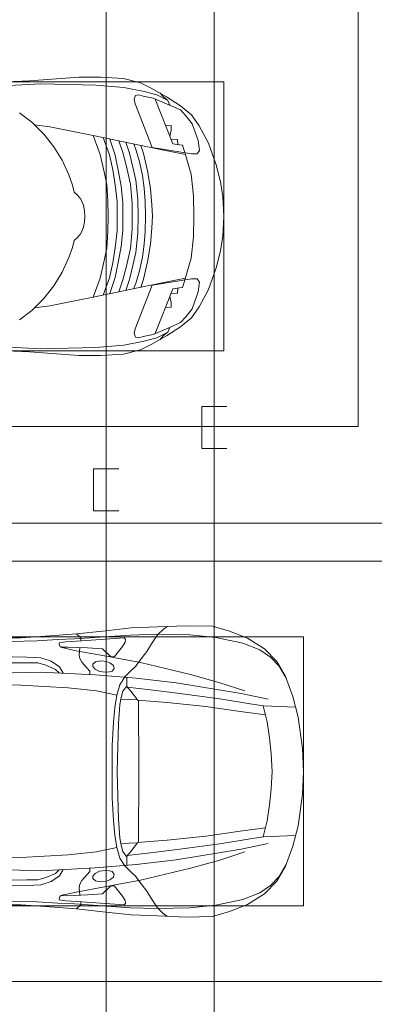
# Model space of a CAD drawing. Header units: millimetres. Extents: x -32229 to 291619, y -13689 to 125138.
# Tile 445 of 565: x 92891 to 95001, y 40165 to 46019. Entities that reach past the tile are written whole.
import ezdxf

# ---------------------------------------------------------------- set-up
doc = ezdxf.new("R2010")
doc.units = ezdxf.units.MM
doc.layers.add('A-DETL-____-OTLN', color=7, linetype='Continuous', lineweight=9, true_color=0x00a600)
doc.layers.add('A-DETL-GENF-OTLN', color=7, linetype='Continuous', lineweight=18)
doc.layers.add('C-PRKG-____-OTLN', color=7, linetype='Continuous', lineweight=18)

# ---------------------------------------------------------------- blocks, each defined once
blk = doc.blocks.new('АР_Машиноместо - 4900x2400_М__5300х2500_-V39--02 ЭМ')
at = {"layer": 'A-DETL-GENF-OTLN', "color": 253, "lineweight": 13, "true_color": 0xaaaaaa}
for p, q in [((444.9, 1956.8), (453, 2159.1)), ((2055.1, 1956.8), (2047, 2159.1)), ((690.7, 1941.6), (634.6, 2015)), ((1809.3, 1941.6), (1865.4, 2015)), ((434.8, 1820.7), (444.9, 1956.8)), ((761.1, 1871.7), (690.7, 1941.6)), ((1738.9, 1871.7), (1809.3, 1941.6)), ((2065.2, 1820.7), (2055.1, 1956.8)), ((718.3, 1834.2), (705.7, 1926.7)), ((1781.7, 1834.2), (1794.3, 1926.7)), ((422, 1662.9), (434.8, 1820.7)), ((770, 1576.5), (718.3, 1834.2)), ((837.5, 1812.1), (761.1, 1871.7)), ((1662.5, 1812.1), (1738.9, 1871.7)), ((1730, 1576.5), (1781.7, 1834.2)), ((2078, 1662.9), (2065.2, 1820.7)), ((917, 1761.1), (837.5, 1812.1)), ((1004.2, 1721.4), (917, 1761.1)), ((1495.8, 1721.4), (1583, 1761.1)), ((1583, 1761.1), (1662.5, 1812.1)), ((1064.9, 1700.5), (1004.2, 1721.4)), ((1107.2, 1689.8), (1064.9, 1700.5)), ((1392.8, 1689.8), (1435.1, 1700.5)), ((1435.1, 1700.5), (1495.8, 1721.4)), ((422, 1534.1), (422, 1662.9)), ((1123.5, 1670.9), (1107.2, 1689.8)), ((1147.5, 1650.5), (1123.5, 1670.9)), ((1184.7, 1635.7), (1147.5, 1650.5)), ((1315.3, 1635.7), (1352.5, 1650.5)), ((1352.5, 1650.5), (1376.5, 1670.9)), ((1376.5, 1670.9), (1392.8, 1689.8)), ((2078, 1534.1), (2078, 1662.9)), ((1217.8, 1629.1), (1184.7, 1635.7)), ((1217.8, 1629.1), (1250, 1626.8)), ((1282.2, 1629.1), (1250, 1626.8)), ((1282.2, 1629.1), (1315.3, 1635.7)), ((430.8, 1396.6), (422, 1534.1)), ((826.8, 1300.9), (770, 1576.5)), ((881.7, 1536.4), (770, 1576.5)), ((994.9, 1509.3), (881.7, 1536.4)), ((1505.1, 1509.3), (1618.3, 1536.4)), ((1618.3, 1536.4), (1730, 1576.5)), ((1673.2, 1300.9), (1730, 1576.5)), ((2069.2, 1396.6), (2078, 1534.1)), ((884.3, 1480.8), (782, 1518.1)), ((887, 1446.5), (790.4, 1477.3)), ((973.4, 1459.7), (884.3, 1480.8)), ((1060, 1496.1), (994.9, 1509.3)), ((1159.3, 1489.1), (1060, 1496.1)), ((1250, 1488.3), (1159.3, 1489.1)), ((1250, 1488.3), (1340.7, 1489.1)), ((1340.7, 1489.1), (1440, 1496.1)), ((1440, 1496.1), (1505.1, 1509.3)), ((1526.6, 1459.7), (1615.7, 1480.8)), ((1613, 1446.5), (1709.6, 1477.3)), ((1615.7, 1480.8), (1718, 1518.1)), ((871.4, 1401.1), (800.5, 1424.6)), ((986.2, 1425.6), (887, 1446.5)), ((1061.9, 1445.7), (973.4, 1459.7)), ((1070, 1410.4), (986.2, 1425.6)), ((1163.9, 1435.1), (1061.9, 1445.7)), ((1168.3, 1399.8), (1070, 1410.4)), ((1250, 1435.1), (1163.9, 1435.1)), ((1250, 1435.1), (1336.1, 1435.1)), ((1331.7, 1399.8), (1430, 1410.4)), ((1336.1, 1435.1), (1438.1, 1445.7)), ((1430, 1410.4), (1513.8, 1425.6)), ((1438.1, 1445.7), (1526.6, 1459.7)), ((1513.8, 1425.6), (1613, 1446.5)), ((1628.6, 1401.1), (1699.5, 1424.6)), ((455.7, 1296.1), (430.8, 1396.6)), ((873.8, 1361.2), (809.9, 1383.1)), ((945.3, 1380.6), (871.4, 1401.1)), ((958.3, 1341.1), (873.8, 1361.2)), ((1059, 1354.8), (945.3, 1380.6)), ((1174.5, 1344.2), (1059, 1354.8)), ((1250, 1400.1), (1168.3, 1399.8)), ((1250, 1400.1), (1331.7, 1399.8)), ((1325.5, 1344.2), (1441, 1354.8)), ((1441, 1354.8), (1554.7, 1380.6)), ((1541.7, 1341.1), (1626.2, 1361.2)), ((1554.7, 1380.6), (1628.6, 1401.1)), ((1626.2, 1361.2), (1690.1, 1383.1)), ((2044.3, 1296.1), (2069.2, 1396.6)), ((487.4, 1232.1), (455.7, 1296.1)), ((527.2, 1305.2), (531.8, 1326)), ((535, 1280.6), (527.2, 1305.2)), ((531.8, 1326), (554.4, 1333.3)), ((554.4, 1333.3), (580.7, 1327.1)), ((580.7, 1327.1), (841.1, 1225.9)), ((859.1, 1321.2), (819.9, 1334.4)), ((853.8, 1167.4), (826.8, 1300.9)), ((876.3, 1278.7), (828.3, 1293.7)), ((925.2, 1301.6), (859.1, 1321.2)), ((1007.1, 1283.7), (925.2, 1301.6)), ((1035, 1323.2), (958.3, 1341.1)), ((1148.3, 1312.4), (1035, 1323.2)), ((1250, 1309.3), (1148.3, 1312.4)), ((1250, 1344.9), (1174.5, 1344.2)), ((1250, 1344.9), (1325.5, 1344.2)), ((1250, 1309.3), (1351.7, 1312.4)), ((1351.7, 1312.4), (1465, 1323.2)), ((1465, 1323.2), (1541.7, 1341.1)), ((1492.9, 1283.7), (1574.8, 1301.6)), ((1574.8, 1301.6), (1640.9, 1321.2)), ((1623.7, 1278.7), (1671.7, 1293.7)), ((1640.9, 1321.2), (1680.1, 1334.4)), ((1646.2, 1167.4), (1673.2, 1300.9)), ((1919.3, 1327.1), (1658.9, 1225.9)), ((1945.6, 1333.3), (1919.3, 1327.1)), ((1968.2, 1326), (1945.6, 1333.3)), ((1965, 1280.6), (1972.8, 1305.2)), ((1972.8, 1305.2), (1968.2, 1326)), ((2012.6, 1232.1), (2044.3, 1296.1)), ((539.3, 1140.4), (487.4, 1232.1)), ((548.2, 1220.1), (535, 1280.6)), ((978.6, 1254.6), (876.3, 1278.7)), ((1084.1, 1236), (978.6, 1254.6)), ((1083.6, 1274.6), (1007.1, 1283.7)), ((1159.1, 1267.9), (1083.6, 1274.6)), ((1182.5, 1227.5), (1084.1, 1236)), ((1250, 1266.6), (1159.1, 1267.9)), ((1250, 1266.6), (1340.9, 1267.9)), ((1317.5, 1227.5), (1415.9, 1236)), ((1340.9, 1267.9), (1416.4, 1274.6)), ((1415.9, 1236), (1521.4, 1254.6)), ((1416.4, 1274.6), (1492.9, 1283.7)), ((1521.4, 1254.6), (1623.7, 1278.7)), ((1951.8, 1220.1), (1965, 1280.6)), ((1960.7, 1140.4), (2012.6, 1232.1)), ((540.4, 1159.6), (516.2, 1180.5)), ((586.9, 1126.3), (548.2, 1220.1)), ((841.1, 1225.9), (877.7, 991.4)), ((1250, 1223.7), (1182.5, 1227.5)), ((1250, 1223.7), (1317.5, 1227.5)), ((1658.9, 1225.9), (1622.3, 991.4)), ((1913.1, 1126.3), (1951.8, 1220.1)), ((1959.6, 1159.6), (1983.8, 1180.5)), ((593.2, 1056.8), (539.3, 1140.4)), ((561.3, 1132.6), (540.4, 1159.6)), ((589, 1121.6), (561.3, 1132.6)), ((617.9, 1057.3), (586.9, 1126.3)), ((882.6, 1027.5), (853.8, 1167.4)), ((1617.4, 1027.5), (1646.2, 1167.4)), ((1882.1, 1057.3), (1913.1, 1126.3)), ((1906.8, 1056.8), (1960.7, 1140.4)), ((1911, 1121.6), (1938.7, 1132.6)), ((1938.7, 1132.6), (1959.6, 1159.6)), ((647.2, 992.8), (593.2, 1056.8)), ((654.7, 1024.4), (617.9, 1057.3)), ((1845.3, 1024.4), (1882.1, 1057.3)), ((1852.8, 992.8), (1906.8, 1056.8)), ((700.9, 989.1), (655, 1024.3)), ((1000.2, 994.5), (871.4, 1031.3)), ((1499.8, 994.5), (1628.6, 1031.3)), ((1799.1, 989.1), (1845, 1024.3)), ((711.9, 946.2), (647.2, 992.8)), ((800.1, 952.6), (700.9, 989.1)), ((815.8, 891), (711.9, 946.2)), ((859, 944.1), (800.1, 952.6)), ((877.7, 958.9), (859, 944.1)), ((877.7, 991.4), (877.7, 958.9)), ((1127.4, 979.8), (1000.2, 994.5)), ((1250, 977.6), (1127.4, 979.8)), ((1250, 977.6), (1372.6, 979.8)), ((1372.6, 979.8), (1499.8, 994.5)), ((1622.3, 991.4), (1622.3, 958.9)), ((1622.3, 958.9), (1641, 944.1)), ((1641, 944.1), (1699.9, 952.6)), ((1684.2, 891), (1788.1, 946.2)), ((1699.9, 952.6), (1799.1, 989.1)), ((1788.1, 946.2), (1852.8, 992.8)), ((943.3, 845.1), (815.8, 891)), ((1556.7, 845.1), (1684.2, 891)), ((1044.2, 818.6), (943.3, 845.1)), ((1455.8, 818.6), (1556.7, 845.1)), ((1132.7, 806), (1044.2, 818.6)), ((1250, 800), (1132.7, 806)), ((1250, 800), (1367.3, 806)), ((1367.3, 806), (1455.8, 818.6))]:
    blk.add_line(p, q, dxfattribs=at)
at = {"layer": 'A-DETL-GENF-OTLN', "color": 254, "lineweight": 13, "true_color": 0xd4d4d4}
for p, q in [((462.8, 1889.5), (471.8, 2077.7)), ((2037.2, 1889.5), (2028.2, 2077.7)), ((470.9, 1561.4), (462.8, 1889.5)), ((2029.1, 1561.4), (2037.2, 1889.5)), ((483.4, 1395.6), (470.9, 1561.4)), ((2016.6, 1395.6), (2029.1, 1561.4)), ((507.4, 1274.3), (483.4, 1395.6)), ((1992.6, 1274.3), (2016.6, 1395.6)), ((527.9, 1198.6), (507.4, 1274.3)), ((1972.1, 1198.6), (1992.6, 1274.3)), ((561.7, 1132.1), (527.9, 1198.6)), ((818.8, 1102.9), (554, 1208.1)), ((1681.2, 1102.9), (1946, 1208.1)), ((1938.3, 1132.1), (1972.1, 1198.6)), ((709.1, 1112.7), (708.2, 1146.9)), ((737.7, 1113.6), (709.1, 1112.7)), ((772.6, 1121.3), (737.7, 1113.6)), ((792.9, 1076.2), (791.2, 1114.5)), ((1707.1, 1076.2), (1708.8, 1114.5)), ((1727.4, 1121.3), (1762.3, 1113.6)), ((1762.3, 1113.6), (1790.9, 1112.7)), ((1790.9, 1112.7), (1791.8, 1146.9)), ((823.3, 1074.4), (792.9, 1076.2)), ((824.1, 1063.7), (818.8, 1102.9)), ((827.7, 1045), (824.1, 1063.7)), ((1672.3, 1045), (1675.9, 1063.7)), ((1675.9, 1063.7), (1681.2, 1102.9)), ((1676.7, 1074.4), (1707.1, 1076.2)), ((871.3, 1031.9), (827.7, 1045)), ((1628.7, 1031.9), (1672.3, 1045))]:
    blk.add_line(p, q, dxfattribs=at)
at = {"layer": 'C-PRKG-____-OTLN', "color": 253, "lineweight": 13, "true_color": 0xaaaaaa}
for p, q in [((0, 0), (0, 5300)), ((450, 800), (450, 4500)), ((2050, 800), (2050, 4500)), ((450, 800), (2050, 800)), ((2500, 0), (0, 0))]:
    blk.add_line(p, q, dxfattribs=at)
blk = doc.blocks.new('АР_Машиноместо - 4900x2400_М__5300х2500_-V42--02 ЭМ')
at = {"layer": 'A-DETL-GENF-OTLN', "color": 253, "lineweight": 13, "true_color": 0xaaaaaa}
for p, q in [((927, 4466.6), (804.4, 4436.7)), ((861.2, 4260.3), (869.3, 4451.1)), ((1114.6, 4493), (927, 4466.6)), ((1250, 4500), (1114.6, 4493)), ((1250, 4500), (1385.4, 4493)), ((1385.4, 4493), (1573, 4466.6)), ((1573, 4466.6), (1695.6, 4436.7)), ((1638.8, 4260.3), (1630.7, 4451.1)), ((686, 4391.6), (596.3, 4340.6)), ((804.4, 4436.7), (686, 4391.6)), ((1695.6, 4436.7), (1814, 4391.6)), ((1814, 4391.6), (1903.7, 4340.6)), ((596.3, 4340.6), (522.5, 4267.9)), ((1903.7, 4340.6), (1977.5, 4267.9)), ((955.5, 4283.9), (861, 4259.4)), ((1050.4, 4297.3), (955.5, 4283.9)), ((1146, 4306.7), (1050.4, 4297.3)), ((1250, 4312), (1146, 4306.7)), ((1250, 4312), (1354, 4306.7)), ((1354, 4306.7), (1449.6, 4297.3)), ((1449.6, 4297.3), (1544.5, 4283.9)), ((1544.5, 4283.9), (1639, 4259.4)), ((522.5, 4267.9), (458.6, 4167)), ((914, 4272.5), (893.6, 4121.6)), ((1586, 4272.5), (1606.4, 4121.6)), ((1977.5, 4267.9), (2041.4, 4167)), ((458.6, 4167), (416.4, 4059.2)), ((2041.4, 4167), (2083.6, 4059.2)), ((893.6, 4121.6), (863.9, 3917.5)), ((1606.4, 4121.6), (1636.1, 3917.5)), ((416.4, 4059.2), (387.4, 3958.4)), ((2083.6, 4059.2), (2112.6, 3958.4)), ((387.4, 3958.4), (384, 3802.9)), ((2112.6, 3958.4), (2116, 3802.9)), ((863.9, 3917.5), (840.1, 3687.8)), ((1636.1, 3917.5), (1659.9, 3687.8)), ((384, 3802.9), (390.2, 3630)), ((2116, 3802.9), (2109.8, 3630)), ((403.8, 3665.5), (388.1, 3688.4)), ((2096.2, 3665.5), (2111.9, 3688.4)), ((390.2, 3630), (397.1, 3474.2)), ((438.6, 3629.8), (403.8, 3665.5)), ((491.4, 3594.2), (438.6, 3629.8)), ((840.1, 3687.8), (826.6, 3509.6)), ((1659.9, 3687.8), (1673.4, 3509.6)), ((2008.6, 3594.2), (2061.4, 3629.8)), ((2061.4, 3629.8), (2096.2, 3665.5)), ((2109.8, 3630), (2102.9, 3474.2)), ((537.9, 3567), (491.4, 3594.2)), ((1962.1, 3567), (2008.6, 3594.2)), ((598.3, 3518.6), (537.9, 3567)), ((624.9, 3501.2), (598.3, 3518.6)), ((1250, 3520.1), (827.2, 3517.2)), ((1250, 3520.1), (1672.8, 3517.2)), ((1875.1, 3501.2), (1901.7, 3518.6)), ((1901.7, 3518.6), (1962.1, 3567)), ((397.1, 3474.2), (415.7, 3305.9)), ((654.7, 3470.4), (624.9, 3501.2)), ((690.2, 3433.7), (654.7, 3470.4)), ((676.4, 3260.1), (695.7, 3502.8)), ((744.3, 3447), (773.2, 3472.4)), ((773.2, 3472.4), (825.6, 3512.1)), ((825.6, 3512.1), (821, 3413)), ((1674.4, 3512.1), (1679, 3413)), ((1726.8, 3472.4), (1674.4, 3512.1)), ((1755.7, 3447), (1726.8, 3472.4)), ((1823.6, 3260.1), (1804.3, 3502.8)), ((1809.8, 3433.7), (1845.3, 3470.4)), ((1845.3, 3470.4), (1875.1, 3501.2)), ((2102.9, 3474.2), (2084.3, 3305.9)), ((456.6, 3434.5), (466.2, 3441.1)), ((462.2, 3347.3), (456.6, 3434.5)), ((466.2, 3441.1), (481.5, 3439.1)), ((481.5, 3439.1), (508, 3422.8)), ((508, 3422.8), (566.8, 3375.1)), ((744.1, 3447.2), (691.3, 3447.2)), ((773, 3424.2), (744.1, 3447.2)), ((811.1, 3414.8), (773, 3424.2)), ((853.3, 3407.2), (811.1, 3414.8)), ((965.3, 3397.8), (853.3, 3407.2)), ((1102.5, 3394.3), (965.3, 3397.8)), ((1397.5, 3394.3), (1534.7, 3397.8)), ((1534.7, 3397.8), (1646.7, 3407.2)), ((1646.7, 3407.2), (1688.9, 3414.8)), ((1688.9, 3414.8), (1727, 3424.2)), ((1727, 3424.2), (1755.7, 3447)), ((1755.7, 3447.2), (1808.7, 3447.2)), ((1992, 3422.8), (1933.2, 3375.1)), ((2018.5, 3439.1), (1992, 3422.8)), ((2033.8, 3441.1), (2018.5, 3439.1)), ((2043.4, 3434.5), (2033.8, 3441.1)), ((2037.8, 3347.3), (2043.4, 3434.5)), ((474.8, 3179.9), (462.2, 3347.3)), ((564.6, 3349.7), (522.2, 3303.2)), ((569.7, 3360.7), (564.6, 3349.7)), ((566.8, 3375.1), (569.7, 3360.7)), ((597.1, 3327.4), (605.2, 3346.8)), ((605.2, 3346.8), (620, 3369.3)), ((620, 3369.3), (638.7, 3372.5)), ((638.7, 3372.5), (654.1, 3360.7)), ((654.1, 3360.7), (658.7, 3344.5)), ((658.7, 3344.5), (661.1, 3321.2)), ((1250, 3391.3), (1102.5, 3394.3)), ((1250, 3391.3), (1397.5, 3394.3)), ((1841.3, 3344.5), (1838.9, 3321.2)), ((1845.9, 3360.7), (1841.3, 3344.5)), ((1861.3, 3372.5), (1845.9, 3360.7)), ((1880, 3369.3), (1861.3, 3372.5)), ((1894.8, 3346.8), (1880, 3369.3)), ((1902.9, 3327.4), (1894.8, 3346.8)), ((1933.2, 3375.1), (1930.3, 3360.7)), ((1930.3, 3360.7), (1935.4, 3349.7)), ((1935.4, 3349.7), (1977.8, 3303.2)), ((2025.2, 3179.9), (2037.8, 3347.3)), ((415.7, 3305.9), (432.8, 3149.3)), ((522.2, 3303.2), (515.3, 3213.7)), ((593.6, 3292.5), (597.1, 3327.4)), ((599.8, 3262.3), (593.6, 3292.5)), ((657.2, 3286.3), (643.2, 3259.9)), ((661.1, 3321.2), (657.2, 3286.3)), ((1838.9, 3321.2), (1842.8, 3286.3)), ((1842.8, 3286.3), (1856.8, 3259.9)), ((1900.2, 3262.3), (1906.4, 3292.5)), ((1906.4, 3292.5), (1902.9, 3327.4)), ((1977.8, 3303.2), (1984.7, 3213.7)), ((2084.3, 3305.9), (2067.1, 3148.3)), ((612.1, 3245.7), (599.8, 3262.3)), ((654.5, 3228.1), (601.7, 3179.4)), ((626.8, 3246.1), (612.1, 3245.7)), ((643.2, 3259.9), (626.8, 3246.1)), ((674.6, 3227.6), (654.5, 3228.1)), ((659.3, 2936), (676.4, 3260.1)), ((1840.7, 2936), (1823.6, 3260.1)), ((1825.4, 3227.6), (1845.5, 3228.1)), ((1845.5, 3228.1), (1898.3, 3179.4)), ((1856.8, 3259.9), (1873.2, 3246.1)), ((1873.2, 3246.1), (1887.9, 3245.7)), ((1887.9, 3245.7), (1900.2, 3262.3)), ((456.9, 3174.2), (432.9, 3148.3)), ((475.2, 3173.5), (456.9, 3174.2)), ((480.8, 3085), (474.8, 3179.9)), ((515.3, 3213.7), (510.9, 3094.6)), ((558.4, 3165.4), (513.6, 3168)), ((579.5, 3167.7), (558.4, 3165.4)), ((601.7, 3179.4), (579.5, 3167.7)), ((1898.3, 3179.4), (1920.5, 3167.7)), ((1920.5, 3167.7), (1941.6, 3165.4)), ((1941.6, 3165.4), (1986.4, 3168)), ((1984.7, 3213.7), (1989.1, 3094.6)), ((2019.2, 3085), (2025.2, 3179.9)), ((2024.8, 3173.5), (2043.1, 3174.2)), ((2043.1, 3174.2), (2067.1, 3148.3)), ((432.8, 3149.3), (446, 2964.8)), ((2067.2, 3149.3), (2054, 2964.8)), ((485.6, 3046.1), (480.8, 3085)), ((504.5, 3046.6), (485.6, 3046.1)), ((512.2, 3061.4), (504.5, 3046.6)), ((510.9, 3094.6), (512.2, 3061.4)), ((665.1, 3046.1), (643.6, 3024.6)), ((1834.9, 3046.1), (1856.4, 3024.6)), ((1989.1, 3094.6), (1987.8, 3061.4)), ((1987.8, 3061.4), (1995.5, 3046.6)), ((1995.5, 3046.6), (2014.4, 3046.1)), ((2014.4, 3046.1), (2019.2, 3085)), ((643.6, 3024.6), (618.7, 2966.7)), ((1856.4, 3024.6), (1881.3, 2966.7)), ((446, 2964.8), (456.1, 2818.3)), ((618.7, 2966.7), (604.4, 2919.4)), ((667.8, 2638.3), (659.3, 2936)), ((1832.2, 2638.3), (1840.7, 2936)), ((1881.3, 2966.7), (1895.6, 2919.4)), ((2054, 2964.8), (2043.9, 2818.3)), ((604.4, 2919.4), (604.4, 2850.8)), ((1895.6, 2919.4), (1895.6, 2850.8)), ((456.1, 2818.3), (456.8, 2613.6)), ((604.4, 2850.8), (603.5, 2534.3)), ((1895.6, 2850.8), (1896.5, 2534.3)), ((2043.9, 2818.3), (2043.2, 2613.6))]:
    blk.add_line(p, q, dxfattribs=at)
at = {"layer": 'A-DETL-GENF-OTLN', "color": 254, "lineweight": 13, "true_color": 0xd4d4d4}
for p, q in [((696.3, 4395.8), (625, 4354.8)), ((1803.7, 4395.8), (1875, 4354.8)), ((625, 4354.8), (571.5, 4303.1)), ((1875, 4354.8), (1928.5, 4303.1)), ((571.5, 4303.1), (527.8, 4239.8)), ((786.9, 4128.3), (821.1, 4289.8)), ((1713.1, 4128.3), (1678.9, 4289.8)), ((1928.5, 4303.1), (1972.2, 4239.8)), ((527.8, 4239.8), (488.6, 4138.1)), ((849, 4182.8), (861.2, 4260.3)), ((1651, 4182.8), (1638.8, 4260.3)), ((1972.2, 4239.8), (2011.4, 4138.1)), ((819.4, 4000.8), (849, 4182.8)), ((1680.6, 4000.8), (1651, 4182.8)), ((488.6, 4138.1), (454.7, 3976.8)), ((722.7, 4001.8), (771.7, 4149.8)), ((723.2, 3741.5), (786.9, 4128.3)), ((1776.8, 3741.5), (1713.1, 4128.3)), ((1777.3, 4001.8), (1728.3, 4149.8)), ((2011.4, 4138.1), (2045.3, 3976.8)), ((673.6, 3827.1), (722.7, 4001.8)), ((785.7, 3746.6), (819.4, 4000.8)), ((1714.3, 3746.6), (1680.6, 4000.8)), ((1826.4, 3827.1), (1777.3, 4001.8)), ((454.7, 3976.8), (438.6, 3823.4)), ((2045.3, 3976.8), (2061.4, 3823.4)), ((438.6, 3823.4), (434.2, 3623.7)), ((602.3, 3530.2), (673.6, 3827.1)), ((1897.7, 3530.2), (1826.4, 3827.1)), ((2061.4, 3823.4), (2065.8, 3623.7)), ((765.5, 3589.1), (785.7, 3746.6)), ((1734.5, 3589.1), (1714.3, 3746.6)), ((695.7, 3502.8), (723.2, 3741.5)), ((1804.3, 3502.8), (1776.8, 3741.5)), ((434.2, 3623.7), (439.5, 3468.5)), ((749.1, 3450.8), (765.5, 3589.1)), ((1750.9, 3450.8), (1734.5, 3589.1)), ((2065.8, 3623.7), (2060.5, 3468.5)), ((564, 3316.2), (602.3, 3530.2)), ((1936, 3316.2), (1897.7, 3530.2)), ((439.5, 3468.5), (462, 3136.6)), ((2060.5, 3468.5), (2038, 3136.6)), ((734.6, 3405.8), (688.5, 3435.5)), ((797.1, 3388.2), (734.6, 3405.8)), ((1702.9, 3388.2), (1765.4, 3405.8)), ((1765.4, 3405.8), (1811.5, 3435.5)), ((771.7, 3268.5), (797.1, 3388.2)), ((870, 3377.1), (797.1, 3388.2)), ((957.1, 3368.9), (870, 3377.1)), ((1093.5, 3360.7), (957.1, 3368.9)), ((1250, 3360.7), (1093.5, 3360.7)), ((1250, 3360.7), (1406.5, 3360.7)), ((1406.5, 3360.7), (1542.9, 3368.9)), ((1542.9, 3368.9), (1630, 3377.1)), ((1630, 3377.1), (1702.9, 3388.2)), ((1728.3, 3268.5), (1702.9, 3388.2)), ((532.7, 3145.9), (564, 3316.2)), ((1967.3, 3145.9), (1936, 3316.2)), ((752.8, 3099), (771.7, 3268.5)), ((1747.2, 3099), (1728.3, 3268.5)), ((462, 3136.6), (466.3, 3036.3)), ((512.5, 3053.2), (532.7, 3145.9)), ((1987.5, 3053.2), (1967.3, 3145.9)), ((2038, 3136.6), (2033.7, 3036.3)), ((595.2, 2997.9), (629, 3048.1)), ((629, 3048.1), (666.7, 3069.7)), ((737.8, 2818.3), (752.8, 3099)), ((1762.2, 2818.3), (1747.2, 3099)), ((1871, 3048.1), (1833.3, 3069.7)), ((1904.8, 2997.9), (1871, 3048.1)), ((466.3, 3036.3), (473.9, 2913.7)), ((575.7, 2937.4), (595.2, 2997.9)), ((1924.3, 2937.4), (1904.8, 2997.9)), ((2033.7, 3036.3), (2026.1, 2913.7)), ((571.6, 2853.3), (575.7, 2937.4)), ((1928.4, 2853.3), (1924.3, 2937.4)), ((473.9, 2913.7), (477.8, 2754.7)), ((2026.1, 2913.7), (2022.2, 2754.7)), ((564.4, 2580.5), (571.6, 2853.3)), ((733.8, 2606.7), (737.8, 2818.3)), ((1766.2, 2606.7), (1762.2, 2818.3)), ((1935.6, 2580.5), (1928.4, 2853.3))]:
    blk.add_line(p, q, dxfattribs=at)
at = {"layer": 'C-PRKG-____-OTLN', "color": 253, "lineweight": 13, "true_color": 0xaaaaaa}
for p, q in [((0, 0), (0, 5300)), ((2500, 0), (2500, 5300)), ((450, 4500), (2050, 4500)), ((450, 800), (450, 4500)), ((2050, 800), (2050, 4500))]:
    blk.add_line(p, q, dxfattribs=at)
blk = doc.blocks.new('Наметкина 10_РД_АР_П_отсоединено_rvt-1--02 ЭМ')
at = {"layer": 'C-PRKG-____-OTLN', "color": 253, "lineweight": 13, "true_color": 0xaaaaaa}
for name, p, rotation in [('АР_Машиноместо - 4900x2400_М__5300х2500_-V39--02 ЭМ', (94905.3, 43600), 90.00000000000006), ('АР_Машиноместо - 4900x2400_М__5300х2500_-V42--02 ЭМ', (90080.3, 42800), 270.0000000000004)]:
    blk.add_blockref(name, p, dxfattribs=dict(at, rotation=rotation))

msp = doc.modelspace()

# ---------------------------------------------------------------- linework, layer by layer
at = {"layer": 'A-DETL-____-OTLN', "color": 36, "true_color": 0x804000}
for p, q in [((94048.7, 47166.4), (94048.7, 37959.9)), ((93405.4, 46521.4), (93405.4, 14534.6)), ((94123.7, 43719.6), (93973.7, 43719.6)), ((93973.7, 43719.6), (93973.7, 43469.6)), ((93973.7, 43469.6), (94123.7, 43469.6)), ((93480.4, 43348.3), (93330.4, 43348.3)), ((93330.4, 43348.3), (93330.4, 43098.3)), ((93330.4, 43098.3), (93480.4, 43098.3))]:
    msp.add_line(p, q, dxfattribs=at)
at = {"layer": 'A-DETL-____-OTLN', "color": 5, "true_color": 0x0000ff}
msp.add_line((118347.7, 43024.9), (89047.7, 43024.9), dxfattribs=at)

# ---------------------------------------------------------------- block references
at = {"lineweight": 5}
msp.add_blockref('Наметкина 10_РД_АР_П_отсоединено_rvt-1--02 ЭМ', (0, 0), dxfattribs=at)

doc.saveas('drawing.dxf')
